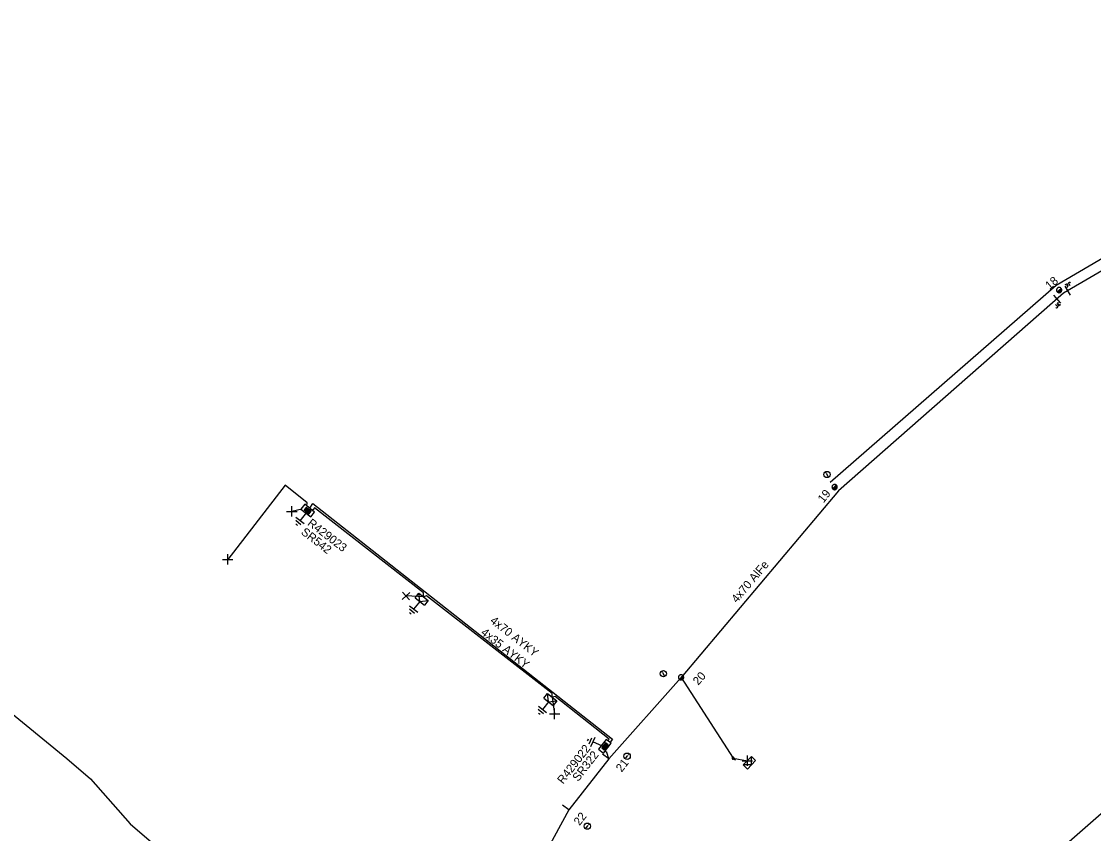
# Model space of a CAD drawing. Extents: x -540466 to -537383, y -1184038 to -1179972.
# Drawn here: x -537932 to -537804.1, y -1180408 to -1180311.1 of the extents above; entities that cross this region are included whole.
import ezdxf

# ---------------------------------------------------------------- set-up
doc = ezdxf.new("R2010")
doc.units = 0
for name, color, linetype in [('Vrstva 1', 7, 'Continuous'), ('Vrstva 10', 7, 'Continuous'), ('Vrstva 13', 7, 'Continuous'), ('Vrstva 14', 7, 'Continuous'), ('Vrstva 15', 7, 'Continuous'), ('Vrstva 18', 7, 'Continuous'), ('Vrstva 2', 7, 'Continuous'), ('Vrstva 28', 7, 'Continuous'), ('Vrstva 29', 7, 'Continuous'), ('Vrstva 30', 7, 'Continuous'), ('Vrstva 31', 7, 'Continuous'), ('Vrstva 34', 7, 'Continuous'), ('Vrstva 36', 7, 'Continuous'), ('Vrstva 5', 7, 'Continuous'), ('Vrstva 50', 7, 'Continuous'), ('Vrstva 52', 7, 'Continuous'), ('Vrstva 54', 7, 'Continuous'), ('Vrstva 59', 7, 'Continuous'), ('Vrstva 6', 7, 'Continuous'), ('Vrstva 8', 7, 'Continuous'), ('Vrstva 9', 7, 'Continuous')]:
    doc.layers.add(name, color=color, linetype=linetype)

# ---------------------------------------------------------------- blocks, each defined once
blk = doc.blocks.new('NN440')
at = {"layer": 'Vrstva 2'}
for points in [[(0.63, 0), (0.63, 0.06), (0.62, 0.13), (0.6, 0.19), (0.58, 0.25), (0.55, 0.31), (0.51, 0.37), (0.47, 0.42), (0.42, 0.46), (0.37, 0.51), (0.32, 0.54), (0.26, 0.57), (0.2, 0.59), (0.13, 0.61), (0.07, 0.62), (0, 0.63), (-0.06, 0.62), (-0.13, 0.61), (-0.19, 0.59), (-0.26, 0.57), (-0.31, 0.54), (-0.37, 0.51), (-0.42, 0.46), (-0.47, 0.42), (-0.51, 0.37), (-0.54, 0.31), (-0.57, 0.25), (-0.6, 0.19), (-0.62, 0.13), (-0.63, 0.06), (-0.63, 0), (-0.63, -0.07), (-0.62, -0.14), (-0.6, -0.2), (-0.57, -0.26), (-0.54, -0.32), (-0.51, -0.37), (-0.47, -0.43), (-0.42, -0.47), (-0.37, -0.51), (-0.31, -0.55), (-0.26, -0.58), (-0.19, -0.6), (-0.13, -0.62), (-0.06, -0.63), (0, -0.63), (0.07, -0.63), (0.13, -0.62), (0.2, -0.6), (0.26, -0.58), (0.32, -0.55), (0.37, -0.51), (0.42, -0.47), (0.47, -0.43), (0.51, -0.37), (0.55, -0.32), (0.58, -0.26), (0.6, -0.2), (0.62, -0.14), (0.63, -0.07), (0.63, 0)], [(-0.63, 0), (0.63, 0)], [(-0.6, -0.18), (0.57, -0.18)], [(-0.51, -0.32), (0.5, -0.32)], [(-0.37, -0.47), (0.35, -0.47)]]:
    blk.add_lwpolyline(points, dxfattribs=at)
blk = doc.blocks.new('NN840')
at = {"layer": 'Vrstva 15'}
for points in [[(0, 0.62), (0, -0.63)], [(-0.75, -0.71), (-0.75, -0.66)], [(-0.73, -0.76), (-0.75, -0.71)], [(-0.66, -0.8), (-0.73, -0.76)], [(-0.63, -0.8), (-0.66, -0.8)], [(-0.56, -0.76), (-0.63, -0.8)], [(-0.54, -0.71), (-0.56, -0.76)], [(-0.54, -0.38), (-0.54, -0.71)], [(-0.33, -0.38), (-0.33, -0.8)], [(-0.33, -0.64), (-0.13, -0.38)], [(-0.26, -0.56), (-0.09, -0.8)]]:
    blk.add_lwpolyline(points, dxfattribs=at)
blk = doc.blocks.new('NN770')
at = {"layer": 'Vrstva 10'}
for p, q in [((0, 0.19), (0, 0.26)), ((0, -0.28), (0, 0.11))]:
    blk.add_line(p, q, dxfattribs=at)
blk.add_circle((0, -0.01), 0.375, dxfattribs=at)
blk = doc.blocks.new('NN800')
at = {"layer": 'Vrstva 1'}
for points in [[(-0.44, 0.44), (0.44, -0.44)], [(-0.44, -0.44), (0.44, 0.44)]]:
    blk.add_lwpolyline(points, dxfattribs=at)
blk = doc.blocks.new('NN620')
at = {"layer": 'Vrstva 8'}
for points in [[(0.75, 0), (-0.75, 0)], [(-0.75, 0), (-0.75, -0.75)], [(0.75, -0.75), (0.75, 0)], [(-0.75, -0.75), (0.75, -0.75)], [(0.37, -0.18), (-0.38, -0.18)], [(-0.38, -0.18), (-0.38, -0.56)], [(-0.38, -0.56), (0.37, -0.56)], [(0.32, -0.23), (-0.33, -0.23)], [(-0.33, -0.23), (-0.33, -0.51)], [(-0.33, -0.51), (0.32, -0.51)], [(0.27, -0.27), (-0.28, -0.27)], [(-0.28, -0.27), (-0.28, -0.46)], [(-0.28, -0.46), (0.27, -0.46)], [(0.23, -0.32), (-0.23, -0.32)], [(-0.23, -0.32), (-0.23, -0.42)], [(-0.23, -0.42), (0.23, -0.42)], [(-0.19, -0.37), (0.19, -0.37)], [(0.23, -0.42), (0.23, -0.32)], [(0.27, -0.46), (0.27, -0.27)], [(0.32, -0.51), (0.32, -0.23)], [(0.37, -0.56), (0.37, -0.18)]]:
    blk.add_lwpolyline(points, dxfattribs=at)
blk = doc.blocks.new('NN630')
at = {"layer": 'Vrstva 9'}
for points in [[(0, -0.7), (-0.7, 0)], [(-0.7, -0.7), (-0.7, 0), (0.7, 0), (0.7, -0.7)], [(-0.7, -0.7), (0.7, -0.7)], [(0, -0.7), (0.7, 0)]]:
    blk.add_lwpolyline(points, dxfattribs=at)
blk = doc.blocks.new('NN810')
at = {"layer": 'Vrstva 14'}
for points in [[(0, -0.64), (0, -1.89)], [(0.63, -1.89), (-0.62, -1.89)], [(0.39, -2.2), (-0.4, -2.2)], [(0, -2.52), (-0.12, -2.52)], [(0.14, -2.52), (0, -2.52)]]:
    blk.add_lwpolyline(points, dxfattribs=at)
blk = doc.blocks.new('NN500')
at = {"layer": 'Vrstva 2'}
for points in [[(0, -0.24), (0.02, -0.23), (0.05, -0.23), (0.07, -0.22), (0.09, -0.22), (0.12, -0.2), (0.14, -0.19), (0.16, -0.18), (0.17, -0.16), (0.19, -0.14), (0.2, -0.12), (0.21, -0.1), (0.22, -0.07), (0.23, -0.05), (0.23, -0.02), (0.23, 0), (0.23, 0.02), (0.23, 0.05), (0.22, 0.07), (0.21, 0.1), (0.2, 0.12), (0.19, 0.14), (0.17, 0.16), (0.16, 0.17), (0.14, 0.19), (0.12, 0.2), (0.09, 0.21), (0.07, 0.22), (0.05, 0.23), (0.02, 0.23), (0, 0.23), (-0.03, 0.23), (-0.05, 0.23), (-0.07, 0.22), (-0.1, 0.21), (-0.12, 0.2), (-0.14, 0.19), (-0.16, 0.17), (-0.18, 0.16), (-0.19, 0.14), (-0.2, 0.12), (-0.22, 0.1), (-0.22, 0.07), (-0.23, 0.05), (-0.23, 0.02), (-0.24, 0), (-0.23, -0.02), (-0.23, -0.05), (-0.22, -0.07), (-0.22, -0.1), (-0.2, -0.12), (-0.19, -0.14), (-0.18, -0.16), (-0.16, -0.18), (-0.14, -0.19), (-0.12, -0.2), (-0.1, -0.22), (-0.07, -0.22), (-0.05, -0.23), (-0.03, -0.23), (0, -0.24)], [(0, -0.24), (0.02, -0.23), (0.05, -0.23), (0.07, -0.22), (0.09, -0.22), (0.12, -0.2), (0.14, -0.19), (0.16, -0.18), (0.17, -0.16), (0.19, -0.14), (0.2, -0.12), (0.21, -0.1), (0.22, -0.07), (0.23, -0.05), (0.23, -0.02), (0.23, 0), (0.23, 0.02), (0.23, 0.05), (0.22, 0.07), (0.21, 0.1), (0.2, 0.12), (0.19, 0.14), (0.17, 0.16), (0.16, 0.17), (0.14, 0.19), (0.12, 0.2), (0.09, 0.21), (0.07, 0.22), (0.05, 0.23), (0.02, 0.23), (0, 0.23), (-0.03, 0.23), (-0.05, 0.23), (-0.07, 0.22), (-0.1, 0.21), (-0.12, 0.2), (-0.14, 0.19), (-0.16, 0.17), (-0.18, 0.16), (-0.19, 0.14), (-0.2, 0.12), (-0.22, 0.1), (-0.22, 0.07), (-0.23, 0.05), (-0.23, 0.02), (-0.24, 0), (-0.23, -0.02), (-0.23, -0.05), (-0.22, -0.07), (-0.22, -0.1), (-0.2, -0.12), (-0.19, -0.14), (-0.18, -0.16), (-0.16, -0.18), (-0.14, -0.19), (-0.12, -0.2), (-0.1, -0.22), (-0.07, -0.22), (-0.05, -0.23), (-0.03, -0.23), (0, -0.24)], [(0, -0.21), (0.02, -0.2), (0.04, -0.2), (0.06, -0.2), (0.08, -0.19), (0.1, -0.18), (0.12, -0.17), (0.14, -0.15), (0.15, -0.14), (0.16, -0.12), (0.18, -0.1), (0.19, -0.08), (0.19, -0.06), (0.2, -0.04), (0.2, -0.02), (0.2, 0), (0.2, 0.02), (0.2, 0.04), (0.19, 0.06), (0.19, 0.08), (0.18, 0.1), (0.16, 0.12), (0.15, 0.14), (0.14, 0.15), (0.12, 0.17), (0.1, 0.18), (0.08, 0.19), (0.06, 0.19), (0.04, 0.2), (0.02, 0.2), (0, 0.2), (-0.02, 0.2), (-0.04, 0.2), (-0.06, 0.19), (-0.08, 0.19), (-0.1, 0.18), (-0.12, 0.17), (-0.14, 0.15), (-0.15, 0.14), (-0.17, 0.12), (-0.18, 0.1), (-0.19, 0.08), (-0.2, 0.06), (-0.2, 0.04), (-0.21, 0.02), (-0.21, 0), (-0.21, -0.02), (-0.2, -0.04), (-0.2, -0.06), (-0.19, -0.08), (-0.18, -0.1), (-0.17, -0.12), (-0.15, -0.14), (-0.14, -0.15), (-0.12, -0.17), (-0.1, -0.18), (-0.08, -0.19), (-0.06, -0.2), (-0.04, -0.2), (-0.02, -0.2), (0, -0.21)], [(0, -0.18), (0.02, -0.18), (0.04, -0.17), (0.05, -0.17), (0.07, -0.16), (0.09, -0.15), (0.1, -0.14), (0.12, -0.13), (0.13, -0.12), (0.14, -0.1), (0.15, -0.09), (0.16, -0.07), (0.17, -0.05), (0.17, -0.04), (0.17, -0.02), (0.17, 0), (0.17, 0.02), (0.17, 0.04), (0.17, 0.05), (0.16, 0.07), (0.15, 0.09), (0.14, 0.1), (0.13, 0.12), (0.12, 0.13), (0.1, 0.14), (0.09, 0.15), (0.07, 0.16), (0.05, 0.17), (0.04, 0.17), (0.02, 0.17), (0, 0.18), (-0.02, 0.17), (-0.04, 0.17), (-0.06, 0.17), (-0.07, 0.16), (-0.09, 0.15), (-0.1, 0.14), (-0.12, 0.13), (-0.13, 0.12), (-0.14, 0.1), (-0.15, 0.09), (-0.16, 0.07), (-0.17, 0.05), (-0.17, 0.04), (-0.18, 0.02), (-0.18, 0), (-0.18, -0.02), (-0.17, -0.04), (-0.17, -0.05), (-0.16, -0.07), (-0.15, -0.09), (-0.14, -0.1), (-0.13, -0.12), (-0.12, -0.13), (-0.1, -0.14), (-0.09, -0.15), (-0.07, -0.16), (-0.06, -0.17), (-0.04, -0.17), (-0.02, -0.18), (0, -0.18)], [(0, -0.15), (0.01, -0.15), (0.03, -0.14), (0.04, -0.14), (0.06, -0.13), (0.07, -0.13), (0.08, -0.12), (0.1, -0.11), (0.11, -0.1), (0.12, -0.09), (0.13, -0.07), (0.13, -0.06), (0.14, -0.05), (0.14, -0.03), (0.14, -0.02), (0.14, 0), (0.14, 0.01), (0.14, 0.03), (0.14, 0.04), (0.13, 0.06), (0.13, 0.07), (0.12, 0.09), (0.11, 0.1), (0.1, 0.11), (0.08, 0.12), (0.07, 0.13), (0.06, 0.13), (0.04, 0.14), (0.03, 0.14), (0.01, 0.14), (0, 0.15), (-0.02, 0.14), (-0.03, 0.14), (-0.05, 0.14), (-0.06, 0.13), (-0.07, 0.13), (-0.09, 0.12), (-0.1, 0.11), (-0.11, 0.1), (-0.12, 0.09), (-0.13, 0.07), (-0.13, 0.06), (-0.14, 0.04), (-0.14, 0.03), (-0.15, 0.01), (-0.15, 0), (-0.15, -0.02), (-0.14, -0.03), (-0.14, -0.05), (-0.13, -0.06), (-0.13, -0.07), (-0.12, -0.09), (-0.11, -0.1), (-0.1, -0.11), (-0.09, -0.12), (-0.07, -0.13), (-0.06, -0.13), (-0.05, -0.14), (-0.03, -0.14), (-0.02, -0.15), (0, -0.15)], [(0, -0.12), (0.01, -0.12), (0.02, -0.11), (0.03, -0.11), (0.05, -0.11), (0.06, -0.1), (0.07, -0.09), (0.08, -0.09), (0.09, -0.08), (0.09, -0.07), (0.1, -0.06), (0.11, -0.05), (0.11, -0.04), (0.11, -0.02), (0.11, -0.01), (0.12, 0), (0.11, 0.01), (0.11, 0.02), (0.11, 0.04), (0.11, 0.05), (0.1, 0.06), (0.09, 0.07), (0.09, 0.08), (0.08, 0.09), (0.07, 0.09), (0.06, 0.1), (0.05, 0.11), (0.03, 0.11), (0.02, 0.11), (0.01, 0.12), (0, 0.12), (-0.01, 0.12), (-0.03, 0.11), (-0.04, 0.11), (-0.05, 0.11), (-0.06, 0.1), (-0.07, 0.09), (-0.08, 0.09), (-0.09, 0.08), (-0.1, 0.07), (-0.1, 0.06), (-0.11, 0.05), (-0.11, 0.04), (-0.12, 0.02), (-0.12, 0.01), (-0.12, 0), (-0.12, -0.01), (-0.12, -0.02), (-0.11, -0.04), (-0.11, -0.05), (-0.1, -0.06), (-0.1, -0.07), (-0.09, -0.08), (-0.08, -0.09), (-0.07, -0.09), (-0.06, -0.1), (-0.05, -0.11), (-0.04, -0.11), (-0.03, -0.11), (-0.01, -0.12), (0, -0.12)], [(0, -0.09), (0.01, -0.09), (0.02, -0.09), (0.03, -0.08), (0.03, -0.08), (0.04, -0.08), (0.05, -0.07), (0.06, -0.07), (0.06, -0.06), (0.07, -0.05), (0.07, -0.04), (0.08, -0.04), (0.08, -0.03), (0.08, -0.02), (0.09, -0.01), (0.09, 0), (0.09, 0.01), (0.08, 0.02), (0.08, 0.03), (0.08, 0.03), (0.07, 0.04), (0.07, 0.05), (0.06, 0.06), (0.06, 0.06), (0.05, 0.07), (0.04, 0.07), (0.03, 0.08), (0.03, 0.08), (0.02, 0.08), (0.01, 0.09), (0, 0.09), (-0.01, 0.09), (-0.02, 0.08), (-0.03, 0.08), (-0.04, 0.08), (-0.04, 0.07), (-0.05, 0.07), (-0.06, 0.06), (-0.07, 0.06), (-0.07, 0.05), (-0.08, 0.04), (-0.08, 0.03), (-0.08, 0.03), (-0.09, 0.02), (-0.09, 0.01), (-0.09, 0), (-0.09, -0.01), (-0.09, -0.02), (-0.08, -0.03), (-0.08, -0.04), (-0.08, -0.04), (-0.07, -0.05), (-0.07, -0.06), (-0.06, -0.07), (-0.05, -0.07), (-0.04, -0.08), (-0.04, -0.08), (-0.03, -0.08), (-0.02, -0.09), (-0.01, -0.09), (0, -0.09)], [(0, -0.06), (0, -0.06), (0.01, -0.06), (0.02, -0.05), (0.02, -0.05), (0.03, -0.05), (0.03, -0.05), (0.04, -0.04), (0.04, -0.04), (0.05, -0.03), (0.05, -0.03), (0.05, -0.02), (0.05, -0.02), (0.05, -0.01), (0.06, -0.01), (0.06, 0), (0.06, 0.01), (0.05, 0.01), (0.05, 0.02), (0.05, 0.02), (0.05, 0.03), (0.05, 0.03), (0.04, 0.04), (0.04, 0.04), (0.03, 0.05), (0.03, 0.05), (0.02, 0.05), (0.02, 0.05), (0.01, 0.06), (0, 0.06), (0, 0.06), (-0.01, 0.06), (-0.01, 0.06), (-0.02, 0.05), (-0.02, 0.05), (-0.03, 0.05), (-0.03, 0.05), (-0.04, 0.04), (-0.04, 0.04), (-0.05, 0.03), (-0.05, 0.03), (-0.05, 0.02), (-0.06, 0.02), (-0.06, 0.01), (-0.06, 0.01), (-0.06, 0), (-0.06, -0.01), (-0.06, -0.01), (-0.06, -0.02), (-0.05, -0.02), (-0.05, -0.03), (-0.05, -0.03), (-0.04, -0.04), (-0.04, -0.04), (-0.03, -0.05), (-0.03, -0.05), (-0.02, -0.05), (-0.02, -0.05), (-0.01, -0.06), (-0.01, -0.06), (0, -0.06)], [(0, -0.03), (0, -0.03), (0, -0.03), (0.01, -0.03), (0.01, -0.03), (0.01, -0.02), (0.02, -0.02), (0.02, -0.02), (0.02, -0.02), (0.02, -0.02), (0.02, -0.01), (0.02, -0.01), (0.03, -0.01), (0.03, -0.01), (0.03, 0), (0.03, 0), (0.03, 0), (0.03, 0.01), (0.03, 0.01), (0.02, 0.01), (0.02, 0.01), (0.02, 0.02), (0.02, 0.02), (0.02, 0.02), (0.02, 0.02), (0.01, 0.02), (0.01, 0.02), (0.01, 0.03), (0, 0.03), (0, 0.03), (0, 0.03), (0, 0.03), (-0.01, 0.03), (-0.01, 0.03), (-0.01, 0.02), (-0.02, 0.02), (-0.02, 0.02), (-0.02, 0.02), (-0.02, 0.02), (-0.02, 0.02), (-0.03, 0.01), (-0.03, 0.01), (-0.03, 0.01), (-0.03, 0.01), (-0.03, 0), (-0.03, 0), (-0.03, 0), (-0.03, -0.01), (-0.03, -0.01), (-0.03, -0.01), (-0.03, -0.01), (-0.02, -0.02), (-0.02, -0.02), (-0.02, -0.02), (-0.02, -0.02), (-0.02, -0.02), (-0.01, -0.03), (-0.01, -0.03), (-0.01, -0.03), (0, -0.03), (0, -0.03)], [(0.23, 0), (0.7, 0)]]:
    blk.add_lwpolyline(points, dxfattribs=at)
blk = doc.blocks.new('NN510')
at = {"layer": 'Vrstva 2'}
blk.add_lwpolyline([(0, 0), (0, 0.94)], dxfattribs=at)

msp = doc.modelspace()

# ---------------------------------------------------------------- linework, layer by layer
at = {"layer": 'Vrstva 1'}
for points in [[(-537718.59, -1180328.33), (-537733.9, -1180324.35), (-537760.9, -1180316.83), (-537783.57, -1180329.51), (-537807.65, -1180343.56)], [(-537807.65, -1180343.56), (-537834.51, -1180367.12), (-537853.29, -1180389.39), (-537861.91, -1180399.13)], [(-537861.91, -1180399.13), (-537866.7, -1180405.21), (-537881.64, -1180432.73)]]:
    msp.add_lwpolyline(points, dxfattribs=at)
at = {"layer": 'Vrstva 5'}
for points in [[(-537897.6, -1180369.18), (-537897.24, -1180368.65), (-537861.46, -1180396.77), (-537861.77, -1180397.14)], [(-537862.04, -1180396.93), (-537861.89, -1180396.75), (-537868.31, -1180391.67), (-537868.67, -1180391.75), (-537868.69, -1180391.32), (-537883.66, -1180379.65), (-537884.04, -1180379.78), (-537884.03, -1180379.32), (-537897.05, -1180369.17), (-537897.27, -1180369.47)], [(-537939.35, -1180386.68), (-537938.97, -1180386.33), (-537938.02, -1180387.3), (-537938.78, -1180388.38), (-537939.38, -1180388.81), (-537939.32, -1180391.24), (-537938.91, -1180391.9), (-537937.61, -1180391.8), (-537936.36, -1180391.28), (-537934.32, -1180392.76), (-537926.57, -1180399.08), (-537923.78, -1180401.49), (-537919.01, -1180406.85), (-537913.93, -1180411.26), (-537902, -1180419.18), (-537896.36, -1180423.37), (-537890.41, -1180426.66), (-537885.63, -1180430.34), (-537885.04, -1180431.2), (-537885.17, -1180432.07)], [(-537861.91, -1180399.13), (-537862.14, -1180398.37), (-537862.37, -1180398.2)]]:
    msp.add_lwpolyline(points, dxfattribs=at)
at = {"layer": 'Vrstva 50'}
msp.add_lwpolyline([(-537782.62, -1180390.24), (-537787.13, -1180392.77), (-537790.72, -1180394.78), (-537808.89, -1180410.7), (-537818.71, -1180419.99), (-537833.26, -1180440.61)], dxfattribs=at)
at = {"layer": 'Vrstva 52'}
msp.add_lwpolyline([(-537897.96, -1180368.97), (-537897.9, -1180368.55), (-537900.52, -1180366.46), (-537907.39, -1180375.31)], dxfattribs=at)
at = {"layer": 'Vrstva 54'}
msp.add_lwpolyline([(-537853.29, -1180389.39), (-537847.09, -1180399.03), (-537845.38, -1180399.34)], dxfattribs=at)
at = {"layer": 'Vrstva 59'}
for points in [[(-537898.55, -1180369.31), (-537899.74, -1180369.58)], [(-537884.04, -1180379.78), (-537886.11, -1180379.67)], [(-537868.67, -1180391.75), (-537868.38, -1180393.74)]]:
    msp.add_lwpolyline(points, dxfattribs=at)
at = {"layer": 'Vrstva 8'}
msp.add_lwpolyline([(-537757.76, -1180311.12), (-537761.07, -1180315.42), (-537784.23, -1180328.38), (-537808.55, -1180342.63), (-537835.51, -1180366.15)], dxfattribs=at)

# ---------------------------------------------------------------- block references
at = {"layer": 'Vrstva 13', "xscale": 0.5, "yscale": 0.5}
for name, p, rotation in [('NN440', (-537808.18, -1180343.17), 40.15784178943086), ('NN440', (-537834.97, -1180366.68), 51.125394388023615), ('NN440', (-537853.29, -1180389.39), 48.53675004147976), ('NN500', (-537847.09, -1180399.03), -36.931999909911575)]:
    msp.add_blockref(name, p, dxfattribs=dict(at, rotation=rotation))
at = {"layer": 'Vrstva 13', "rotation": 52.239702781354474}
for p in [(-537861.91, -1180399.13), (-537866.7, -1180405.21)]:
    msp.add_blockref('NN510', p, dxfattribs=at)
at = {"layer": 'Vrstva 15'}
for p, rotation in [((-537897.61, -1180369.2), -37.948536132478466), ((-537884.04, -1180379.78), -37.948536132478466), ((-537868.67, -1180391.75), -37.948536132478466), ((-537862.08, -1180397.84), -113.74980833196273)]:
    msp.add_blockref('NN810', p, dxfattribs=dict(at, rotation=rotation))
at = {"layer": 'Vrstva 18'}
for p, rotation in [((-537807.14, -1180343.26), -149.72940559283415), ((-537808.45, -1180344.26), 41.25226379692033)]:
    msp.add_blockref('NN840', p, dxfattribs=dict(at, rotation=rotation))
at = {"layer": 'Vrstva 28'}
for p, rotation in [((-537897.61, -1180369.2), -37.76320831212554), ((-537862.08, -1180397.84), -127.76029721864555)]:
    msp.add_blockref('NN620', p, dxfattribs=dict(at, rotation=rotation))
at = {"layer": 'Vrstva 31'}
for p, rotation in [((-537884.04, -1180379.78), -37.76320831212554), ((-537868.67, -1180391.75), -37.76320831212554), ((-537845.38, -1180399.34), 46.22254445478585)]:
    msp.add_blockref('NN630', p, dxfattribs=dict(at, rotation=rotation))
at = {"layer": 'Vrstva 34'}
for p, rotation in [((-537899.74, -1180369.58), 45), ((-537907.39, -1180375.31), 45), ((-537886.11, -1180379.67), 176.8432026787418), ((-537868.38, -1180393.74), 45), ((-537845.38, -1180399.34), 45)]:
    msp.add_blockref('NN800', p, dxfattribs=dict(at, rotation=rotation))
at = {"layer": 'Vrstva 36'}
for p, rotation in [((-537835.88, -1180365.17), 26.952177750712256), ((-537855.41, -1180388.95), 26.952177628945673), ((-537859.72, -1180398.79), -37.76239718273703), ((-537864.46, -1180407.14), -37.762397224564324)]:
    msp.add_blockref('NN770', p, dxfattribs=dict(at, rotation=rotation))

# ---------------------------------------------------------------- texts
at = {"layer": 'Vrstva 14'}
for s, rotation, p in [('18', 40.158, (-537809.33, -1180343.18)), ('19', 51.125, (-537836.3, -1180368.64)), ('20', 48.537, (-537851.24, -1180390.39)), ('21', 52.24, (-537860.38, -1180400.77)), ('22', 52.24, (-537865.41, -1180407.15))]:
    msp.add_text(s, height=1, rotation=rotation, dxfattribs=at).set_placement(p)
at = {"layer": 'Vrstva 2'}
msp.add_text('4x70 AlFe', height=1, rotation=49.857, dxfattribs=at).set_placement((-537846.63, -1180380.58))
at = {"layer": 'Vrstva 29'}
for s, rotation, p in [('R429023', 322.237, (-537897.95, -1180371.15)), ('R429022', 52.24, (-537867.37, -1180402.19))]:
    msp.add_text(s, height=1, rotation=rotation, dxfattribs=at).set_placement(p)
at = {"layer": 'Vrstva 30'}
for s, rotation, p in [('SR542', 322.237, (-537898.72, -1180372.22)), ('SR322', 52.24, (-537865.56, -1180401.89))]:
    msp.add_text(s, height=1, rotation=rotation, dxfattribs=at).set_placement(p)
at = {"layer": 'Vrstva 6'}
for s, rotation, p in [('4x70 AYKY', 321.824, (-537876.17, -1180382.79)), ('4x35 AYKY', 322.076, (-537877.27, -1180384.2))]:
    msp.add_text(s, height=1, rotation=rotation, dxfattribs=at).set_placement(p)

doc.saveas('drawing.dxf')
